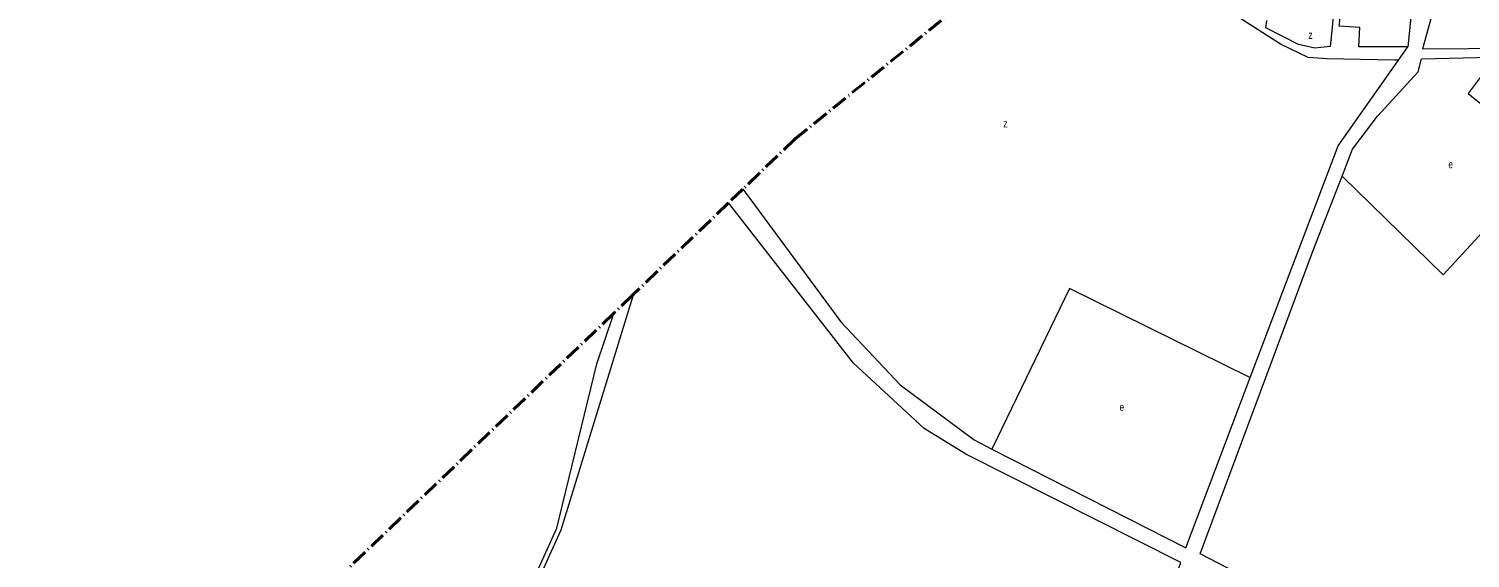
# Model space of a CAD drawing. Extents: x 639657 to 671642, y 222838 to 252123.
# Drawn here: x 643177 to 644978, y 230914 to 231575 of the extents above; entities that cross this region are included whole.
import ezdxf

# ---------------------------------------------------------------- set-up
doc = ezdxf.new("R2010")
doc.units = 0
doc.header["$LTSCALE"] = 4
doc.linetypes.add('DOT_DASHED', pattern=[7.7, 5, -1.2, 0.3, -1.2])
for name, color, linetype, lineweight in [('1', 7, 'Continuous', 13), ('21', 7, 'Continuous', 13), ('4', 7, 'DOT_DASHED', 40)]:
    doc.layers.add(name, color=color, linetype=linetype, lineweight=lineweight)
doc.layers.add('7', color=7, linetype='Continuous')

msp = doc.modelspace()

# ---------------------------------------------------------------- linework, layer by layer
at = {"layer": '1'}
for points in [[(644884.12, 232272.57), (644880.3, 232216.71), (644880.35, 232148.13), (644936.98, 231811.22), (644945.54, 231663.85), (644941.77, 231636.3), (644918.09, 231550.41), (645781.03, 231556.74), (645962.33, 231599.01), (645990.38, 231628.09), (646044.364, 231668.749)], [(644899.98, 231552.99), (644838.75, 231552.99), (644840, 231577.1), (644813.98, 231578.86), (644837.16, 231782.39), (644828.35, 231781.47), (644815.25, 231666.15), (644809.54, 231625.7), (644805.149, 231577.03)], [(644910.76, 231776.84), (644918.27, 231736.86), (644916.013, 231714.175), (644899.98, 231552.99)], [(644888.06, 231536.108), (644883.06, 231536.206), (644798.633, 231537.862), (644775.49, 231539.516), (644740.776, 231556.054), (644491.165, 231716.476), (644484.551, 231721.655)], [(644805.149, 231577.03), (644803, 231553.21), (644783.67, 231551.14), (644763.22, 231555.73), (644722.3, 231576.74), (644723.618, 231585.929)], [(644702.975, 231139.748), (644812.66, 231429.32), (644888.06, 231536.108), (644899.98, 231552.99)], [(644817.681, 231391.49), (644830.75, 231425), (644861.86, 231466.18), (644912.79, 231521.56), (644916.94, 231537.82), (645003.67, 231540.2), (645009.376, 231540.263)], [(645161.002, 230611.473), (644996.82, 230720.86), (644895.52, 230787.39), (644640.53, 230919.49), (644781.91, 231299.77), (644817.681, 231391.49)], [(644069.122, 231375.074), (644070.601, 231373.074), (644191.63, 231209.46), (644265.8, 231130.92), (644358.11, 231061.82), (644380.215, 231050.546)], [(643932.109, 231243.441), (643931.495, 231241.44), (643841.79, 230949.2), (643715.13, 230669.83), (644093.43, 230475.54), (644150.95, 230424.35), (644306.07, 230368.45), (644423.69, 230379.09), (644616.16, 230908.91), (644347.57, 231044.08), (644295.43, 231075.99), (644207.48, 231157.6), (644052.786, 231355.881), (644051.226, 231357.881)], [(643321.019, 230152.281), (643364.95, 230208.86), (643404.92, 230248.8), (643468.4, 230299.52), (643528.72, 230365.56), (643631.91, 230499.75), (643836.61, 230951.53), (643886.64, 231156.92), (643907.577, 231218.525), (643908.257, 231220.524)], [(644380.215, 231050.546), (644622.4, 230927.03), (644702.975, 231139.748)]]:
    msp.add_lwpolyline(points, dxfattribs=at)
at = {"layer": '21'}
for points in [[(645009.376, 231540.263), (645009.001, 231539.764), (644975.304, 231494.814), (645077.296, 231412.615), (644944.14, 231268.059), (644818.181, 231391.002), (644817.681, 231391.49)], [(644702.975, 231139.748), (644702.475, 231139.995), (644477.384, 231251.051), (644380.457, 231051.046), (644380.215, 231050.546)]]:
    msp.add_lwpolyline(points, dxfattribs=at)
at = {"layer": '4'}
for points in [[(644484.551, 231721.655), (644134.64, 231438.02), (644069.122, 231375.074), (644051.226, 231357.881), (643932.109, 231243.441), (643908.257, 231220.524)], [(643908.257, 231220.524), (643177.18, 230518.15), (643178.368, 230278.902), (643178.78, 230196.17)]]:
    msp.add_lwpolyline(points, dxfattribs=at)

# ---------------------------------------------------------------- texts
at = {"layer": '7'}
for s, width, p in [('z', 0.8, (644775.569, 231562.84)), ('z', 0.8, (644394.516, 231452.297)), ('e', 0.75, (644950.513, 231401.277)), ('e', 0.75, (644539.712, 231097.992))]:
    msp.add_text(s, height=10, dxfattribs=dict(at, width=width)).set_placement(p)

doc.saveas('drawing.dxf')
